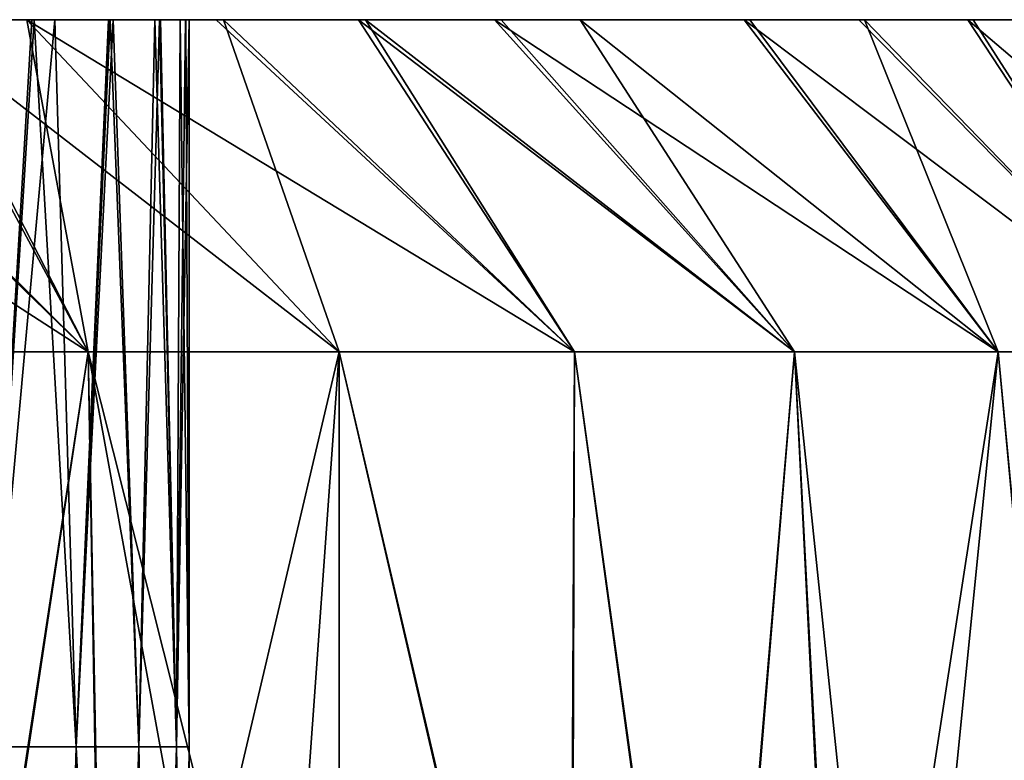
# Model space of a CAD drawing. Header units: inches. Extents: x -3.56 to 3.56, y -0.38 to 0.62.
# Tile 250 of 275: x 2.6716 to 2.7642, y 0.5553 to 0.625. Entities that reach past the tile are written whole.
import ezdxf

# ---------------------------------------------------------------- set-up
doc = ezdxf.new("R2010")
doc.units = ezdxf.units.IN
doc.header["$LTSCALE"] = 65.185185
doc.header["$MEASUREMENT"] = 0
for name, color, linetype in [('16', 7, 'CONTINUOUS'), ('17', 7, 'CONTINUOUS'), ('3', 7, 'CONTINUOUS'), ('4', 7, 'CONTINUOUS'), ('5', 7, 'CONTINUOUS'), ('6', 7, 'CONTINUOUS'), ('7', 7, 'CONTINUOUS')]:
    doc.layers.add(name, color=color, linetype=linetype)

msp = doc.modelspace()

# ---------------------------------------------------------------- linework, layer by layer
at = {"layer": '16', "color": 13, "linetype": 'Continuous', "true_color": 0xd67263}
for points in [[(2.646521, 0.625, -1.040529), (2.661989, 0.625, -1.000285), (2.678014, 0.59375, -1.045882), (2.646521, 0.625, -1.040529)], [(2.646521, 0.625, -1.040529), (2.678014, 0.59375, -1.045882), (2.652952, 0.59375, -1.107913), (2.646521, 0.625, -1.040529)], [(2.661989, 0.625, -1.000285), (2.672247, 0.625, -0.972551), (2.678014, 0.59375, -1.045882), (2.661989, 0.625, -1.000285)], [(2.672247, 0.625, -0.972551), (2.69073, 0.625, -0.920201), (2.701625, 0.59375, -0.983283), (2.672247, 0.625, -0.972551)], [(2.672247, 0.625, -0.972551), (2.701625, 0.59375, -0.983283), (2.678014, 0.59375, -1.045882), (2.672247, 0.625, -0.972551)], [(2.69073, 0.625, -0.920201), (2.704099, 0.625, -0.880168), (2.723774, 0.59375, -0.920153), (2.69073, 0.625, -0.920201)], [(2.69073, 0.625, -0.920201), (2.723774, 0.59375, -0.920153), (2.701625, 0.59375, -0.983283), (2.69073, 0.625, -0.920201)], [(2.704099, 0.625, -0.880168), (2.716856, 0.625, -0.839992), (2.744447, 0.59375, -0.856524), (2.704099, 0.625, -0.880168)], [(2.704099, 0.625, -0.880168), (2.744447, 0.59375, -0.856524), (2.723774, 0.59375, -0.920153), (2.704099, 0.625, -0.880168)], [(2.716856, 0.625, -0.839992), (2.724303, 0.625, -0.815528), (2.744447, 0.59375, -0.856524), (2.716856, 0.625, -0.839992)], [(2.724303, 0.625, -0.815528), (2.740265, 0.625, -0.760156), (2.763635, 0.59375, -0.792432), (2.724303, 0.625, -0.815528)], [(2.724303, 0.625, -0.815528), (2.763635, 0.59375, -0.792432), (2.744447, 0.59375, -0.856524), (2.724303, 0.625, -0.815528)], [(2.740265, 0.625, -0.760156), (2.751048, 0.625, -0.720124), (2.763635, 0.59375, -0.792432), (2.740265, 0.625, -0.760156)], [(2.751048, 0.625, -0.720124), (2.761258, 0.625, -0.679891), (2.781325, 0.59375, -0.727911), (2.751048, 0.625, -0.720124)], [(2.751048, 0.625, -0.720124), (2.781325, 0.59375, -0.727911), (2.763635, 0.59375, -0.792432), (2.751048, 0.625, -0.720124)], [(2.761258, 0.625, -0.679891), (2.767059, 0.625, -0.655865), (2.781325, 0.59375, -0.727911), (2.761258, 0.625, -0.679891)]]:
    msp.add_3dface(points, dxfattribs=at)
at = {"layer": '17', "color": 13, "linetype": 'Continuous', "true_color": 0xd67263}
for points in [[(2.645741, 0.625, 1.042512), (2.629648, 0.625, 1.082484), (2.678013, 0.59375, 1.045882), (2.645741, 0.625, 1.042512)], [(2.629648, 0.625, 1.082484), (2.652952, 0.59375, 1.107914), (2.678013, 0.59375, 1.045882), (2.629648, 0.625, 1.082484)], [(2.661238, 0.625, 1.002281), (2.645741, 0.625, 1.042512), (2.678013, 0.59375, 1.045882), (2.661238, 0.625, 1.002281)], [(2.672247, 0.625, 0.972551), (2.661238, 0.625, 1.002281), (2.701625, 0.59375, 0.983284), (2.672247, 0.625, 0.972551)], [(2.661238, 0.625, 1.002281), (2.678013, 0.59375, 1.045882), (2.701625, 0.59375, 0.983284), (2.661238, 0.625, 1.002281)], [(2.690053, 0.625, 0.922177), (2.672247, 0.625, 0.972551), (2.723774, 0.59375, 0.920153), (2.690053, 0.625, 0.922177)], [(2.672247, 0.625, 0.972551), (2.701625, 0.59375, 0.983284), (2.723774, 0.59375, 0.920153), (2.672247, 0.625, 0.972551)], [(2.703452, 0.625, 0.882152), (2.690053, 0.625, 0.922177), (2.723774, 0.59375, 0.920153), (2.703452, 0.625, 0.882152)], [(2.71624, 0.625, 0.841982), (2.703452, 0.625, 0.882152), (2.744447, 0.59375, 0.856525), (2.71624, 0.625, 0.841982)], [(2.703452, 0.625, 0.882152), (2.723774, 0.59375, 0.920153), (2.744447, 0.59375, 0.856525), (2.703452, 0.625, 0.882152)], [(2.724303, 0.625, 0.815528), (2.71624, 0.625, 0.841982), (2.763634, 0.59375, 0.792433), (2.724303, 0.625, 0.815528)], [(2.71624, 0.625, 0.841982), (2.744447, 0.59375, 0.856525), (2.763634, 0.59375, 0.792433), (2.71624, 0.625, 0.841982)], [(2.739717, 0.625, 0.76213), (2.724303, 0.625, 0.815528), (2.763634, 0.59375, 0.792433), (2.739717, 0.625, 0.76213)], [(2.750529, 0.625, 0.722109), (2.739717, 0.625, 0.76213), (2.781325, 0.59375, 0.727912), (2.750529, 0.625, 0.722109)], [(2.739717, 0.625, 0.76213), (2.763634, 0.59375, 0.792433), (2.781325, 0.59375, 0.727912), (2.739717, 0.625, 0.76213)], [(2.760767, 0.625, 0.681884), (2.750529, 0.625, 0.722109), (2.781325, 0.59375, 0.727912), (2.760767, 0.625, 0.681884)], [(2.767059, 0.625, 0.655866), (2.760767, 0.625, 0.681884), (2.79751, 0.59375, 0.662997), (2.767059, 0.625, 0.655866)], [(2.760767, 0.625, 0.681884), (2.781325, 0.59375, 0.727912), (2.79751, 0.59375, 0.662997), (2.760767, 0.625, 0.681884)]]:
    msp.add_3dface(points, dxfattribs=at)
at = {"layer": '3', "color": 13, "linetype": 'Continuous', "true_color": 0xd67263}
for points in [[(2.667849, 0.625, -0.324317), (2.668637, 0.55657, -0.317859), (2.672925, 0.625, -0.279316), (2.667849, 0.625, -0.324317)], [(2.668637, 0.55657, -0.317859), (2.676884, 0.55657, -0.238639), (2.672925, 0.625, -0.279316), (2.668637, 0.55657, -0.317859)], [(2.672925, 0.625, -0.279316), (2.676884, 0.55657, -0.238639), (2.674873, 0.625, -0.259944), (2.672925, 0.625, -0.279316)], [(2.674873, 0.625, -0.259944), (2.676884, 0.55657, -0.238639), (2.680065, 0.625, -0.199217), (2.674873, 0.625, -0.259944)], [(2.676884, 0.55657, -0.238639), (2.68278, 0.55657, -0.159209), (2.680065, 0.625, -0.199217), (2.676884, 0.55657, -0.238639)], [(2.680065, 0.625, -0.199217), (2.68278, 0.55657, -0.159209), (2.680351, 0.625, -0.195325), (2.680065, 0.625, -0.199217)], [(2.680351, 0.625, -0.195325), (2.68278, 0.55657, -0.159209), (2.684281, 0.625, -0.130462), (2.680351, 0.625, -0.195325)], [(2.68278, 0.55657, -0.159209), (2.68632, 0.55657, -0.07964), (2.684281, 0.625, -0.130462), (2.68278, 0.55657, -0.159209)], [(2.684281, 0.625, -0.130462), (2.68632, 0.55657, -0.07964), (2.684807, 0.625, -0.119148), (2.684281, 0.625, -0.130462)], [(2.684807, 0.625, -0.119148), (2.68632, 0.55657, -0.07964), (2.686664, 0.625, -0.065353), (2.684807, 0.625, -0.119148)], [(2.68632, 0.55657, -0.07964), (2.6875, 0.55657), (2.686664, 0.625, -0.065353), (2.68632, 0.55657, -0.07964)], [(2.686664, 0.625, -0.065353), (2.6875, 0.55657), (2.687186, 0.625, -0.039079), (2.686664, 0.625, -0.065353)], [(2.687186, 0.625, -0.039079), (2.6875, 0.55657), (2.6875, 0.625), (2.687186, 0.625, -0.039079)], [(2.667878, 0.48525, -0.324136), (2.674904, 0.48525, -0.259755), (2.668637, 0.55657, -0.317859), (2.667878, 0.48525, -0.324136)], [(2.668637, 0.55657, -0.317859), (2.674904, 0.48525, -0.259755), (2.676884, 0.55657, -0.238639), (2.668637, 0.55657, -0.317859)], [(2.674904, 0.48525, -0.259755), (2.68038, 0.48525, -0.195151), (2.676884, 0.55657, -0.238639), (2.674904, 0.48525, -0.259755)], [(2.676884, 0.55657, -0.238639), (2.68038, 0.48525, -0.195151), (2.68278, 0.55657, -0.159209), (2.676884, 0.55657, -0.238639)], [(2.68038, 0.48525, -0.195151), (2.684378, 0.48525, -0.128791), (2.68278, 0.55657, -0.159209), (2.68038, 0.48525, -0.195151)], [(2.68278, 0.55657, -0.159209), (2.684378, 0.48525, -0.128791), (2.68632, 0.55657, -0.07964), (2.68278, 0.55657, -0.159209)], [(2.684378, 0.48525, -0.128791), (2.686677, 0.48525, -0.065273), (2.68632, 0.55657, -0.07964), (2.684378, 0.48525, -0.128791)], [(2.686677, 0.48525, -0.065273), (2.6875, 0.48525), (2.68632, 0.55657, -0.07964), (2.686677, 0.48525, -0.065273)], [(2.68632, 0.55657, -0.07964), (2.6875, 0.48525), (2.6875, 0.55657), (2.68632, 0.55657, -0.07964)]]:
    msp.add_3dface(points, dxfattribs=at)
at = {"layer": '4', "color": 13, "linetype": 'Continuous', "true_color": 0xd67263}
for points in [[(2.672718, 0.625, 0.281297), (2.668637, 0.55657, 0.317859), (2.667849, 0.625, 0.324317), (2.672718, 0.625, 0.281297)], [(2.676884, 0.55657, 0.238639), (2.668637, 0.55657, 0.317859), (2.674873, 0.625, 0.259944), (2.676884, 0.55657, 0.238639)], [(2.674873, 0.625, 0.259944), (2.668637, 0.55657, 0.317859), (2.672718, 0.625, 0.281297), (2.674873, 0.625, 0.259944)], [(2.679917, 0.625, 0.2012), (2.676884, 0.55657, 0.238639), (2.674873, 0.625, 0.259944), (2.679917, 0.625, 0.2012)], [(2.68278, 0.55657, 0.159209), (2.676884, 0.55657, 0.238639), (2.680351, 0.625, 0.195325), (2.68278, 0.55657, 0.159209)], [(2.680351, 0.625, 0.195325), (2.676884, 0.55657, 0.238639), (2.679917, 0.625, 0.2012), (2.680351, 0.625, 0.195325)], [(2.684281, 0.625, 0.130462), (2.68278, 0.55657, 0.159209), (2.680351, 0.625, 0.195325), (2.684281, 0.625, 0.130462)], [(2.68632, 0.55657, 0.07964), (2.68278, 0.55657, 0.159209), (2.684718, 0.625, 0.121125), (2.68632, 0.55657, 0.07964)], [(2.684718, 0.625, 0.121125), (2.68278, 0.55657, 0.159209), (2.684281, 0.625, 0.130462), (2.684718, 0.625, 0.121125)], [(2.686664, 0.625, 0.065353), (2.68632, 0.55657, 0.07964), (2.684718, 0.625, 0.121125), (2.686664, 0.625, 0.065353)], [(2.6875, 0.625), (2.6875, 0.55657), (2.68632, 0.55657, 0.07964), (2.6875, 0.625)], [(2.6875, 0.625), (2.68632, 0.55657, 0.07964), (2.687156, 0.625, 0.041059), (2.6875, 0.625)], [(2.687156, 0.625, 0.041059), (2.68632, 0.55657, 0.07964), (2.686664, 0.625, 0.065353), (2.687156, 0.625, 0.041059)], [(2.674904, 0.48525, 0.259755), (2.667878, 0.48525, 0.324136), (2.668637, 0.55657, 0.317859), (2.674904, 0.48525, 0.259755)], [(2.676884, 0.55657, 0.238639), (2.674904, 0.48525, 0.259755), (2.668637, 0.55657, 0.317859), (2.676884, 0.55657, 0.238639)], [(2.68038, 0.48525, 0.195151), (2.674904, 0.48525, 0.259755), (2.676884, 0.55657, 0.238639), (2.68038, 0.48525, 0.195151)], [(2.68278, 0.55657, 0.159209), (2.68038, 0.48525, 0.195151), (2.676884, 0.55657, 0.238639), (2.68278, 0.55657, 0.159209)], [(2.684304, 0.48525, 0.130323), (2.68038, 0.48525, 0.195151), (2.68278, 0.55657, 0.159209), (2.684304, 0.48525, 0.130323)], [(2.68632, 0.55657, 0.07964), (2.684304, 0.48525, 0.130323), (2.68278, 0.55657, 0.159209), (2.68632, 0.55657, 0.07964)], [(2.686677, 0.48525, 0.065273), (2.684304, 0.48525, 0.130323), (2.68632, 0.55657, 0.07964), (2.686677, 0.48525, 0.065273)], [(2.6875, 0.55657), (2.686677, 0.48525, 0.065273), (2.68632, 0.55657, 0.07964), (2.6875, 0.55657)], [(2.6875, 0.55657), (2.6875, 0.48525), (2.686677, 0.48525, 0.065273), (2.6875, 0.55657)]]:
    msp.add_3dface(points, dxfattribs=at)
at = {"layer": '5', "color": 13, "linetype": 'Continuous', "true_color": 0xd67263}
for points in [[(2.624172, 0.625, 0.57982), (2.619256, 0.625, 0.601627), (2.69786, 0.625, 0.60159), (2.624172, 0.625, 0.57982)], [(2.69786, 0.625, 0.60159), (2.619256, 0.625, 0.601627), (2.652974, 0.625, 0.68167), (2.69786, 0.625, 0.60159)], [(2.619711, 0.625, -0.599645), (2.624172, 0.625, -0.57982), (2.698266, 0.625, -0.59961), (2.619711, 0.625, -0.599645)], [(2.653492, 0.625, -0.67969), (2.619711, 0.625, -0.599645), (2.698266, 0.625, -0.59961), (2.653492, 0.625, -0.67969)], [(2.624172, 0.625, -0.57982), (2.636784, 0.625, -0.519535), (2.698266, 0.625, -0.59961), (2.624172, 0.625, -0.57982)], [(2.636392, 0.625, 0.521518), (2.624172, 0.625, 0.57982), (2.69786, 0.625, 0.60159), (2.636392, 0.625, 0.521518)], [(2.684866, 0.625, 0.76175), (2.652974, 0.625, 0.68167), (2.631029, 0.625, 0.76175), (2.684866, 0.625, 0.76175)], [(2.684866, 0.625, 0.76175), (2.631029, 0.625, 0.76175), (2.661097, 0.625, 0.84183), (2.684866, 0.625, 0.76175)], [(2.685408, 0.625, -0.75977), (2.661758, 0.625, -0.83985), (2.631582, 0.625, -0.75977), (2.685408, 0.625, -0.75977)], [(2.685408, 0.625, -0.75977), (2.631582, 0.625, -0.75977), (2.653492, 0.625, -0.67969), (2.685408, 0.625, -0.75977)], [(2.690053, 0.625, 0.922177), (2.661097, 0.625, 0.84183), (2.63409, 0.625, 0.92191), (2.690053, 0.625, 0.922177)], [(2.690053, 0.625, 0.922177), (2.63409, 0.625, 0.92191), (2.672247, 0.625, 0.972551), (2.690053, 0.625, 0.922177)], [(2.672247, 0.625, 0.972551), (2.63409, 0.625, 0.92191), (2.661238, 0.625, 1.002281), (2.672247, 0.625, 0.972551)], [(2.69073, 0.625, -0.920201), (2.661989, 0.625, -1.000285), (2.634769, 0.625, -0.91993), (2.69073, 0.625, -0.920201)], [(2.69073, 0.625, -0.920201), (2.634769, 0.625, -0.91993), (2.661758, 0.625, -0.83985), (2.69073, 0.625, -0.920201)], [(2.637445, 0.625, 0.516174), (2.636392, 0.625, 0.521518), (2.713549, 0.625, 0.52151), (2.637445, 0.625, 0.516174)], [(2.713549, 0.625, 0.52151), (2.636392, 0.625, 0.521518), (2.69786, 0.625, 0.60159), (2.713549, 0.625, 0.52151)], [(2.636784, 0.625, -0.519535), (2.637445, 0.625, -0.516174), (2.71393, 0.625, -0.51953), (2.636784, 0.625, -0.519535)], [(2.698266, 0.625, -0.59961), (2.636784, 0.625, -0.519535), (2.71393, 0.625, -0.51953), (2.698266, 0.625, -0.59961)], [(2.637445, 0.625, -0.516174), (2.649153, 0.625, -0.452356), (2.71393, 0.625, -0.51953), (2.637445, 0.625, -0.516174)], [(2.649153, 0.625, 0.452356), (2.637445, 0.625, 0.516174), (2.713549, 0.625, 0.52151), (2.649153, 0.625, 0.452356)], [(2.649153, 0.625, -0.452356), (2.651325, 0.625, -0.439458), (2.71393, 0.625, -0.51953), (2.649153, 0.625, -0.452356)], [(2.650996, 0.625, 0.441437), (2.649153, 0.625, 0.452356), (2.713549, 0.625, 0.52151), (2.650996, 0.625, 0.441437)], [(2.659278, 0.625, 0.388445), (2.650996, 0.625, 0.441437), (2.727889, 0.625, 0.44143), (2.659278, 0.625, 0.388445)], [(2.727889, 0.625, 0.44143), (2.650996, 0.625, 0.441437), (2.713549, 0.625, 0.52151), (2.727889, 0.625, 0.44143)], [(2.651325, 0.625, -0.439458), (2.659278, 0.625, -0.388445), (2.728221, 0.625, -0.43945), (2.651325, 0.625, -0.439458)], [(2.71393, 0.625, -0.51953), (2.651325, 0.625, -0.439458), (2.728221, 0.625, -0.43945), (2.71393, 0.625, -0.51953)], [(2.706561, 0.625, 0.68167), (2.69786, 0.625, 0.60159), (2.652974, 0.625, 0.68167), (2.706561, 0.625, 0.68167)], [(2.706561, 0.625, 0.68167), (2.652974, 0.625, 0.68167), (2.684866, 0.625, 0.76175), (2.706561, 0.625, 0.68167)], [(2.707086, 0.625, -0.67969), (2.685408, 0.625, -0.75977), (2.653492, 0.625, -0.67969), (2.707086, 0.625, -0.67969)], [(2.707086, 0.625, -0.67969), (2.653492, 0.625, -0.67969), (2.698266, 0.625, -0.59961), (2.707086, 0.625, -0.67969)], [(2.659278, 0.625, -0.388445), (2.663356, 0.625, -0.3594), (2.728221, 0.625, -0.43945), (2.659278, 0.625, -0.388445)], [(2.663088, 0.625, 0.36138), (2.659278, 0.625, 0.388445), (2.727889, 0.625, 0.44143), (2.663088, 0.625, 0.36138)], [(2.71624, 0.625, 0.841982), (2.684866, 0.625, 0.76175), (2.661097, 0.625, 0.84183), (2.71624, 0.625, 0.841982)], [(2.71624, 0.625, 0.841982), (2.661097, 0.625, 0.84183), (2.703452, 0.625, 0.882152), (2.71624, 0.625, 0.841982)], [(2.703452, 0.625, 0.882152), (2.661097, 0.625, 0.84183), (2.690053, 0.625, 0.922177), (2.703452, 0.625, 0.882152)], [(2.716856, 0.625, -0.839992), (2.69073, 0.625, -0.920201), (2.661758, 0.625, -0.83985), (2.716856, 0.625, -0.839992)], [(2.716856, 0.625, -0.839992), (2.661758, 0.625, -0.83985), (2.685408, 0.625, -0.75977), (2.716856, 0.625, -0.839992)], [(2.672247, 0.625, -0.972551), (2.661989, 0.625, -1.000285), (2.69073, 0.625, -0.920201), (2.672247, 0.625, -0.972551)], [(2.667849, 0.625, 0.324317), (2.663088, 0.625, 0.36138), (2.740962, 0.625, 0.36135), (2.667849, 0.625, 0.324317)], [(2.740962, 0.625, 0.36135), (2.663088, 0.625, 0.36138), (2.727889, 0.625, 0.44143), (2.740962, 0.625, 0.36135)], [(2.663356, 0.625, -0.3594), (2.667849, 0.625, -0.324317), (2.741269, 0.625, -0.35937), (2.663356, 0.625, -0.3594)], [(2.728221, 0.625, -0.43945), (2.663356, 0.625, -0.3594), (2.741269, 0.625, -0.35937), (2.728221, 0.625, -0.43945)], [(2.667849, 0.625, -0.324317), (2.672925, 0.625, -0.279316), (2.741269, 0.625, -0.35937), (2.667849, 0.625, -0.324317)], [(2.672718, 0.625, 0.281297), (2.667849, 0.625, 0.324317), (2.740962, 0.625, 0.36135), (2.672718, 0.625, 0.281297)], [(2.674873, 0.625, 0.259944), (2.672718, 0.625, 0.281297), (2.749949, 0.625, 0.28127), (2.674873, 0.625, 0.259944)], [(2.749949, 0.625, 0.28127), (2.672718, 0.625, 0.281297), (2.740962, 0.625, 0.36135), (2.749949, 0.625, 0.28127)], [(2.672925, 0.625, -0.279316), (2.674873, 0.625, -0.259944), (2.750115, 0.625, -0.27929), (2.672925, 0.625, -0.279316)], [(2.741269, 0.625, -0.35937), (2.672925, 0.625, -0.279316), (2.750115, 0.625, -0.27929), (2.741269, 0.625, -0.35937)], [(2.674873, 0.625, -0.259944), (2.680065, 0.625, -0.199217), (2.750115, 0.625, -0.27929), (2.674873, 0.625, -0.259944)], [(2.679917, 0.625, 0.2012), (2.674873, 0.625, 0.259944), (2.749949, 0.625, 0.28127), (2.679917, 0.625, 0.2012)], [(2.680351, 0.625, 0.195325), (2.679917, 0.625, 0.2012), (2.755937, 0.625, 0.20119), (2.680351, 0.625, 0.195325)], [(2.755937, 0.625, 0.20119), (2.679917, 0.625, 0.2012), (2.749949, 0.625, 0.28127), (2.755937, 0.625, 0.20119)], [(2.680065, 0.625, -0.199217), (2.680351, 0.625, -0.195325), (2.756079, 0.625, -0.19921), (2.680065, 0.625, -0.199217)], [(2.750115, 0.625, -0.27929), (2.680065, 0.625, -0.199217), (2.756079, 0.625, -0.19921), (2.750115, 0.625, -0.27929)], [(2.680351, 0.625, -0.195325), (2.684281, 0.625, -0.130462), (2.756079, 0.625, -0.19921), (2.680351, 0.625, -0.195325)], [(2.684281, 0.625, 0.130462), (2.680351, 0.625, 0.195325), (2.755937, 0.625, 0.20119), (2.684281, 0.625, 0.130462)], [(2.684281, 0.625, -0.130462), (2.684807, 0.625, -0.119148), (2.756079, 0.625, -0.19921), (2.684281, 0.625, -0.130462)], [(2.684718, 0.625, 0.121125), (2.684281, 0.625, 0.130462), (2.755937, 0.625, 0.20119), (2.684718, 0.625, 0.121125)], [(2.686664, 0.625, 0.065353), (2.684718, 0.625, 0.121125), (2.760656, 0.625, 0.12111), (2.686664, 0.625, 0.065353)], [(2.760656, 0.625, 0.12111), (2.684718, 0.625, 0.121125), (2.755937, 0.625, 0.20119), (2.760656, 0.625, 0.12111)], [(2.684807, 0.625, -0.119148), (2.686664, 0.625, -0.065353), (2.76075, 0.625, -0.11913), (2.684807, 0.625, -0.119148)], [(2.756079, 0.625, -0.19921), (2.684807, 0.625, -0.119148), (2.76075, 0.625, -0.11913), (2.756079, 0.625, -0.19921)], [(2.739717, 0.625, 0.76213), (2.706561, 0.625, 0.68167), (2.684866, 0.625, 0.76175), (2.739717, 0.625, 0.76213)], [(2.739717, 0.625, 0.76213), (2.684866, 0.625, 0.76175), (2.724303, 0.625, 0.815528), (2.739717, 0.625, 0.76213)], [(2.724303, 0.625, 0.815528), (2.684866, 0.625, 0.76175), (2.71624, 0.625, 0.841982), (2.724303, 0.625, 0.815528)], [(2.740265, 0.625, -0.760156), (2.716856, 0.625, -0.839992), (2.685408, 0.625, -0.75977), (2.740265, 0.625, -0.760156)], [(2.740265, 0.625, -0.760156), (2.685408, 0.625, -0.75977), (2.707086, 0.625, -0.67969), (2.740265, 0.625, -0.760156)], [(2.686664, 0.625, -0.065353), (2.687186, 0.625, -0.039079), (2.76075, 0.625, -0.11913), (2.686664, 0.625, -0.065353)], [(2.687156, 0.625, 0.041059), (2.686664, 0.625, 0.065353), (2.760656, 0.625, 0.12111), (2.687156, 0.625, 0.041059)], [(2.6875, 0.625), (2.687156, 0.625, 0.041059), (2.764167, 0.625, 0.04103), (2.6875, 0.625)], [(2.764167, 0.625, 0.04103), (2.687156, 0.625, 0.041059), (2.760656, 0.625, 0.12111), (2.764167, 0.625, 0.04103)], [(2.687186, 0.625, -0.039079), (2.6875, 0.625), (2.764167, 0.625, 0.04103), (2.687186, 0.625, -0.039079)], [(2.764237, 0.625, -0.03905), (2.687186, 0.625, -0.039079), (2.764167, 0.625, 0.04103), (2.764237, 0.625, -0.03905)], [(2.687186, 0.625, -0.039079), (2.764237, 0.625, -0.03905), (2.76075, 0.625, -0.11913), (2.687186, 0.625, -0.039079)], [(2.704099, 0.625, -0.880168), (2.69073, 0.625, -0.920201), (2.716856, 0.625, -0.839992), (2.704099, 0.625, -0.880168)], [(2.779278, 0.625, 0.601974), (2.713549, 0.625, 0.52151), (2.69786, 0.625, 0.60159), (2.779278, 0.625, 0.601974)], [(2.779278, 0.625, 0.601974), (2.69786, 0.625, 0.60159), (2.767059, 0.625, 0.655866), (2.779278, 0.625, 0.601974)], [(2.767059, 0.625, 0.655866), (2.69786, 0.625, 0.60159), (2.760767, 0.625, 0.681884), (2.767059, 0.625, 0.655866)], [(2.760767, 0.625, 0.681884), (2.69786, 0.625, 0.60159), (2.706561, 0.625, 0.68167), (2.760767, 0.625, 0.681884)], [(2.779704, 0.625, -0.600003), (2.707086, 0.625, -0.67969), (2.698266, 0.625, -0.59961), (2.779704, 0.625, -0.600003)], [(2.779704, 0.625, -0.600003), (2.698266, 0.625, -0.59961), (2.71393, 0.625, -0.51953), (2.779704, 0.625, -0.600003)], [(2.760767, 0.625, 0.681884), (2.706561, 0.625, 0.68167), (2.750529, 0.625, 0.722109), (2.760767, 0.625, 0.681884)], [(2.750529, 0.625, 0.722109), (2.706561, 0.625, 0.68167), (2.739717, 0.625, 0.76213), (2.750529, 0.625, 0.722109)], [(2.761258, 0.625, -0.679891), (2.740265, 0.625, -0.760156), (2.707086, 0.625, -0.67969), (2.761258, 0.625, -0.679891)], [(2.761258, 0.625, -0.679891), (2.707086, 0.625, -0.67969), (2.779704, 0.625, -0.600003), (2.761258, 0.625, -0.679891)], [(2.795398, 0.625, 0.522069), (2.727889, 0.625, 0.44143), (2.713549, 0.625, 0.52151), (2.795398, 0.625, 0.522069)], [(2.795398, 0.625, 0.522069), (2.713549, 0.625, 0.52151), (2.787624, 0.625, 0.56207), (2.795398, 0.625, 0.522069)], [(2.787624, 0.625, 0.56207), (2.713549, 0.625, 0.52151), (2.779278, 0.625, 0.601974), (2.787624, 0.625, 0.56207)], [(2.795767, 0.625, -0.520089), (2.779704, 0.625, -0.600003), (2.71393, 0.625, -0.51953), (2.795767, 0.625, -0.520089)], [(2.795767, 0.625, -0.520089), (2.71393, 0.625, -0.51953), (2.728221, 0.625, -0.43945), (2.795767, 0.625, -0.520089)], [(2.724303, 0.625, -0.815528), (2.716856, 0.625, -0.839992), (2.740265, 0.625, -0.760156), (2.724303, 0.625, -0.815528)], [(2.809207, 0.625, 0.441873), (2.740962, 0.625, 0.36135), (2.727889, 0.625, 0.44143), (2.809207, 0.625, 0.441873)], [(2.809207, 0.625, 0.441873), (2.727889, 0.625, 0.44143), (2.802594, 0.625, 0.481995), (2.809207, 0.625, 0.441873)], [(2.802594, 0.625, 0.481995), (2.727889, 0.625, 0.44143), (2.795398, 0.625, 0.522069), (2.802594, 0.625, 0.481995)], [(2.809519, 0.625, -0.439888), (2.795767, 0.625, -0.520089), (2.728221, 0.625, -0.43945), (2.809519, 0.625, -0.439888)], [(2.809519, 0.625, -0.439888), (2.728221, 0.625, -0.43945), (2.741269, 0.625, -0.35937), (2.809519, 0.625, -0.439888)], [(2.751048, 0.625, -0.720124), (2.740265, 0.625, -0.760156), (2.761258, 0.625, -0.679891), (2.751048, 0.625, -0.720124)], [(2.820674, 0.625, 0.361529), (2.749949, 0.625, 0.28127), (2.740962, 0.625, 0.36135), (2.820674, 0.625, 0.361529)], [(2.820674, 0.625, 0.361529), (2.740962, 0.625, 0.36135), (2.815232, 0.625, 0.401726), (2.820674, 0.625, 0.361529)], [(2.815232, 0.625, 0.401726), (2.740962, 0.625, 0.36135), (2.809207, 0.625, 0.441873), (2.815232, 0.625, 0.401726)], [(2.820928, 0.625, -0.359539), (2.809519, 0.625, -0.439888), (2.741269, 0.625, -0.35937), (2.820928, 0.625, -0.359539)], [(2.820928, 0.625, -0.359539), (2.741269, 0.625, -0.35937), (2.750115, 0.625, -0.27929), (2.820928, 0.625, -0.359539)], [(2.829759, 0.625, 0.281615), (2.755937, 0.625, 0.20119), (2.749949, 0.625, 0.28127), (2.829759, 0.625, 0.281615)], [(2.829759, 0.625, 0.281615), (2.749949, 0.625, 0.28127), (2.82449, 0.625, 0.330367), (2.829759, 0.625, 0.281615)], [(2.82449, 0.625, 0.330367), (2.749949, 0.625, 0.28127), (2.820674, 0.625, 0.361529), (2.82449, 0.625, 0.330367)], [(2.829954, 0.625, -0.279647), (2.820928, 0.625, -0.359539), (2.750115, 0.625, -0.27929), (2.829954, 0.625, -0.279647)], [(2.829954, 0.625, -0.279647), (2.750115, 0.625, -0.27929), (2.756079, 0.625, -0.19921), (2.829954, 0.625, -0.279647)], [(2.83655, 0.625, 0.20184), (2.760656, 0.625, 0.12111), (2.755937, 0.625, 0.20119), (2.83655, 0.625, 0.20184)], [(2.83655, 0.625, 0.20184), (2.755937, 0.625, 0.20119), (2.829759, 0.625, 0.281615), (2.83655, 0.625, 0.20184)], [(2.83669, 0.625, -0.199864), (2.829954, 0.625, -0.279647), (2.756079, 0.625, -0.19921), (2.83669, 0.625, -0.199864)], [(2.83669, 0.625, -0.199864), (2.756079, 0.625, -0.19921), (2.76075, 0.625, -0.11913), (2.83669, 0.625, -0.199864)], [(2.841106, 0.625, 0.121744), (2.764167, 0.625, 0.04103), (2.760656, 0.625, 0.12111), (2.841106, 0.625, 0.121744)], [(2.841106, 0.625, 0.121744), (2.760656, 0.625, 0.12111), (2.83655, 0.625, 0.20184), (2.841106, 0.625, 0.121744)], [(2.764237, 0.625, -0.03905), (2.841191, 0.625, -0.119759), (2.76075, 0.625, -0.11913), (2.764237, 0.625, -0.03905)], [(2.841191, 0.625, -0.119759), (2.83669, 0.625, -0.199864), (2.76075, 0.625, -0.11913), (2.841191, 0.625, -0.119759)], [(2.767059, 0.625, -0.655865), (2.761258, 0.625, -0.679891), (2.779704, 0.625, -0.600003), (2.767059, 0.625, -0.655865)], [(2.843427, 0.625, 0.041327), (2.764237, 0.625, -0.03905), (2.764167, 0.625, 0.04103), (2.843427, 0.625, 0.041327)], [(2.843427, 0.625, 0.041327), (2.764167, 0.625, 0.04103), (2.841106, 0.625, 0.121744), (2.843427, 0.625, 0.041327)]]:
    msp.add_3dface(points, dxfattribs=at)
at = {"layer": '6', "color": 13, "linetype": 'Continuous', "true_color": 0xd67263}
for points in [[(2.678014, 0.59375, -1.045882), (2.663678, 0.5, -1.081819), (2.652952, 0.59375, -1.107913), (2.678014, 0.59375, -1.045882)], [(2.67959, 0.5, -1.041765), (2.663678, 0.5, -1.081819), (2.678014, 0.59375, -1.045882), (2.67959, 0.5, -1.041765)], [(2.701625, 0.59375, -0.983283), (2.67959, 0.5, -1.041765), (2.678014, 0.59375, -1.045882), (2.701625, 0.59375, -0.983283)], [(2.69491, 0.5, -1.001462), (2.67959, 0.5, -1.041765), (2.701625, 0.59375, -0.983283), (2.69491, 0.5, -1.001462)], [(2.701604, 0.5, -0.983263), (2.69491, 0.5, -1.001462), (2.701625, 0.59375, -0.983283), (2.701604, 0.5, -0.983263)], [(2.723306, 0.5, -0.921479), (2.701604, 0.5, -0.983263), (2.701625, 0.59375, -0.983283), (2.723306, 0.5, -0.921479)], [(2.723774, 0.59375, -0.920153), (2.723306, 0.5, -0.921479), (2.701625, 0.59375, -0.983283), (2.723774, 0.59375, -0.920153)], [(2.736545, 0.5, -0.881414), (2.723306, 0.5, -0.921479), (2.723774, 0.59375, -0.920153), (2.736545, 0.5, -0.881414)], [(2.744447, 0.59375, -0.856524), (2.736545, 0.5, -0.881414), (2.723774, 0.59375, -0.920153), (2.744447, 0.59375, -0.856524)], [(2.749177, 0.5, -0.841211), (2.736545, 0.5, -0.881414), (2.744447, 0.59375, -0.856524), (2.749177, 0.5, -0.841211)], [(2.763635, 0.59375, -0.792432), (2.749177, 0.5, -0.841211), (2.744447, 0.59375, -0.856524), (2.763635, 0.59375, -0.792432)], [(2.754233, 0.5, -0.824515), (2.749177, 0.5, -0.841211), (2.763635, 0.59375, -0.792432), (2.754233, 0.5, -0.824515)], [(2.772329, 0.5, -0.761437), (2.754233, 0.5, -0.824515), (2.763635, 0.59375, -0.792432), (2.772329, 0.5, -0.761437)], [(2.781325, 0.59375, -0.727911), (2.772329, 0.5, -0.761437), (2.763635, 0.59375, -0.792432), (2.781325, 0.59375, -0.727911)]]:
    msp.add_3dface(points, dxfattribs=at)
at = {"layer": '7', "color": 13, "linetype": 'Continuous', "true_color": 0xd67263}
for points in [[(2.652952, 0.59375, 1.107914), (2.663896, 0.5, 1.081282), (2.678013, 0.59375, 1.045882), (2.652952, 0.59375, 1.107914)], [(2.663896, 0.5, 1.081282), (2.6798, 0.5, 1.041224), (2.678013, 0.59375, 1.045882), (2.663896, 0.5, 1.081282)], [(2.6798, 0.5, 1.041224), (2.695112, 0.5, 1.000918), (2.678013, 0.59375, 1.045882), (2.6798, 0.5, 1.041224)], [(2.695112, 0.5, 1.000918), (2.701604, 0.5, 0.983263), (2.678013, 0.59375, 1.045882), (2.695112, 0.5, 1.000918)], [(2.678013, 0.59375, 1.045882), (2.701604, 0.5, 0.983263), (2.701625, 0.59375, 0.983284), (2.678013, 0.59375, 1.045882)], [(2.701604, 0.5, 0.983263), (2.723488, 0.5, 0.920941), (2.701625, 0.59375, 0.983284), (2.701604, 0.5, 0.983263)], [(2.701625, 0.59375, 0.983284), (2.723488, 0.5, 0.920941), (2.723774, 0.59375, 0.920153), (2.701625, 0.59375, 0.983284)], [(2.723488, 0.5, 0.920941), (2.736719, 0.5, 0.880873), (2.723774, 0.59375, 0.920153), (2.723488, 0.5, 0.920941)], [(2.723774, 0.59375, 0.920153), (2.736719, 0.5, 0.880873), (2.744447, 0.59375, 0.856525), (2.723774, 0.59375, 0.920153)], [(2.736719, 0.5, 0.880873), (2.749343, 0.5, 0.840669), (2.744447, 0.59375, 0.856525), (2.736719, 0.5, 0.880873)], [(2.749343, 0.5, 0.840669), (2.754233, 0.5, 0.824515), (2.744447, 0.59375, 0.856525), (2.749343, 0.5, 0.840669)], [(2.744447, 0.59375, 0.856525), (2.754233, 0.5, 0.824515), (2.763634, 0.59375, 0.792433), (2.744447, 0.59375, 0.856525)], [(2.754233, 0.5, 0.824515), (2.772477, 0.5, 0.760899), (2.763634, 0.59375, 0.792433), (2.754233, 0.5, 0.824515)], [(2.763634, 0.59375, 0.792433), (2.772477, 0.5, 0.760899), (2.781325, 0.59375, 0.727912), (2.763634, 0.59375, 0.792433)]]:
    msp.add_3dface(points, dxfattribs=at)

doc.saveas('drawing.dxf')
